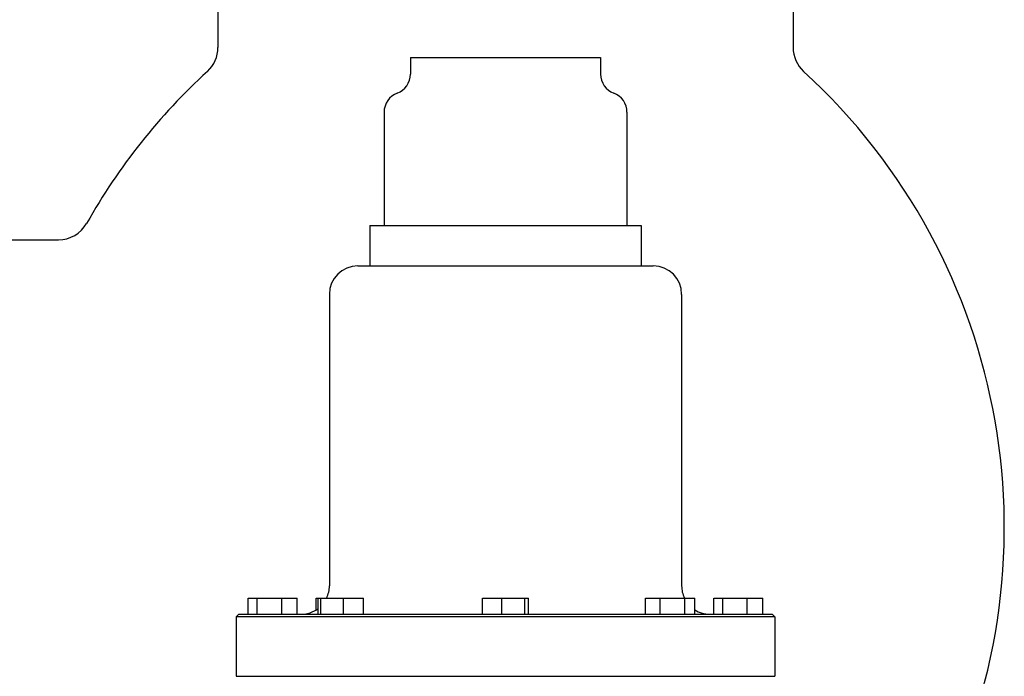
# Model space of a CAD drawing. Header units: inches. Extents: x 24 to 1128, y -74 to 748.
# Tile 458 of 557: x 940 to 955, y 318 to 328. Entities that reach past the tile are written whole.
import ezdxf

# ---------------------------------------------------------------- set-up
doc = ezdxf.new("R2010")
doc.units = ezdxf.units.IN
doc.header["$LTSCALE"] = 32
doc.header["$MEASUREMENT"] = 0
doc.layers.add('Visible (ANSI)', color=7, linetype='Continuous', lineweight=30)

msp = doc.modelspace()

# ---------------------------------------------------------------- linework, layer by layer
at = {"layer": 'Visible (ANSI)'}
for p, q in [((942.58104, 329.92266), (942.58104, 327.90105)), ((951.46104, 329.92266), (951.46104, 327.90105)), ((945.55229, 327.74766), (945.55229, 327.48938)), ((945.55229, 327.74766), (948.48979, 327.74766)), ((948.48979, 327.74766), (948.48979, 327.48938)), ((945.14604, 326.90391), (945.14604, 325.15391)), ((948.89604, 326.90391), (948.89604, 325.15391)), ((944.92729, 325.15391), (944.92729, 324.52891)), ((944.92729, 325.15391), (949.11479, 325.15391)), ((949.11479, 325.15391), (949.11479, 324.52891)), ((938.83604, 324.93266), (940.11928, 324.93266)), ((944.73979, 324.52891), (949.30229, 324.52891)), ((944.30229, 324.09141), (944.30229, 319.59141)), ((949.73979, 324.09141), (949.73979, 319.59141)), ((943.04967, 319.15391), (943.04967, 319.40391)), ((943.04967, 319.40391), (943.18864, 319.40391)), ((943.18864, 319.40391), (943.56625, 319.40391)), ((943.18864, 319.15391), (943.18864, 319.40391)), ((943.56625, 319.40391), (943.8049, 319.40391)), ((943.56625, 319.15391), (943.56625, 319.40391)), ((943.8049, 319.15391), (943.8049, 319.40391)), ((944.10023, 319.40391), (944.13002, 319.40391)), ((944.10023, 319.22267), (944.10023, 319.40391)), ((944.13002, 319.40391), (944.17216, 319.40391)), ((944.13002, 319.15391), (944.13002, 319.40391)), ((944.17216, 319.15391), (944.17216, 319.40391)), ((944.17216, 319.40391), (944.52201, 319.40391)), ((944.52201, 319.40391), (944.82973, 319.40391)), ((944.52201, 319.15391), (944.52201, 319.40391)), ((944.82973, 319.15391), (944.82973, 319.40391)), ((946.66524, 319.40391), (946.96348, 319.40391)), ((946.66524, 319.15391), (946.66524, 319.40391)), ((946.96348, 319.15391), (946.96348, 319.40391)), ((946.96348, 319.40391), (947.31929, 319.40391)), ((947.31929, 319.40391), (947.37684, 319.40391)), ((947.31929, 319.15391), (947.31929, 319.40391)), ((947.37684, 319.15391), (947.37684, 319.40391)), ((949.18256, 319.40391), (949.40888, 319.40391)), ((949.18256, 319.15391), (949.18256, 319.40391)), ((949.40888, 319.40391), (949.78852, 319.40391)), ((949.40888, 319.15391), (949.40888, 319.40391)), ((949.78852, 319.15391), (949.78852, 319.40391)), ((949.78852, 319.40391), (949.94185, 319.40391)), ((949.94185, 319.15391), (949.94185, 319.40391)), ((950.23717, 319.40391), (950.37614, 319.40391)), ((950.23717, 319.15391), (950.23717, 319.40391)), ((950.37614, 319.40391), (950.75375, 319.40391)), ((950.37614, 319.15391), (950.37614, 319.40391)), ((950.75375, 319.40391), (950.9924, 319.40391)), ((950.75375, 319.15391), (950.75375, 319.40391)), ((950.9924, 319.15391), (950.9924, 319.40391)), ((942.90645, 319.15391), (942.86479, 319.11225)), ((951.17729, 319.11225), (942.86479, 319.11225)), ((942.86479, 319.11225), (942.86479, 318.19558)), ((942.90645, 319.15391), (951.13562, 319.15391)), ((951.13562, 319.15391), (951.17729, 319.11225)), ((951.17729, 319.11225), (951.17729, 318.19558)), ((942.86479, 318.19558), (951.17729, 318.19558))]:
    msp.add_line(p, q, dxfattribs=at)
for centre, radius, start, end in [((942.08104, 327.90105), 0.5, 312.497008, 0), ((951.96104, 327.90105), 0.5, 180, 227.502992), ((948.86886, 320.49266), 9.54783, 132.497008, 150.551), ((945.23979, 327.48938), 0.3125, 290.487315, 0), ((948.80229, 327.48938), 0.3125, 180, 249.512685), ((945.17321, 320.49266), 9.54783, 332.337698, 47.502992), ((945.45854, 326.90391), 0.3125, 110.487315, 180), ((948.58354, 326.90391), 0.3125, 0, 69.512685), ((940.11928, 325.43266), 0.5, 270, 330.551), ((944.73979, 324.09141), 0.4375, 90, 180), ((949.30229, 324.09141), 0.4375, 0, 90), ((943.86479, 319.59141), 0.4375, 334.623066, 0), ((950.17729, 319.59141), 0.4375, 180, 205.376934), ((943.86479, 319.59141), 0.4375, 270, 307.318572), ((950.17729, 319.59141), 0.4375, 237.442211, 270)]:
    msp.add_arc(centre, radius, start, end, dxfattribs=at)

doc.saveas('drawing.dxf')
